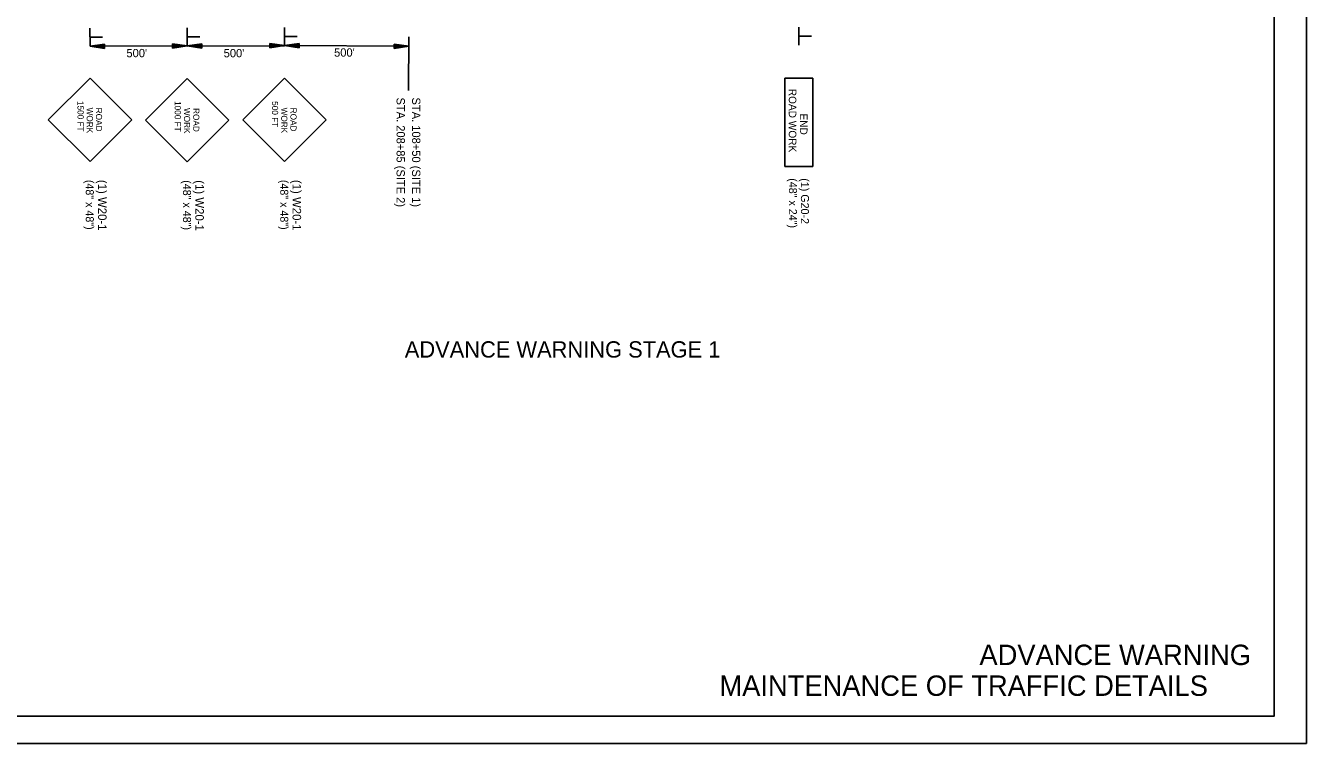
# Model space of a CAD drawing. Extents: x 1398460 to 1408037, y 380768 to 383968.
# Drawn here: x 1403058 to 1403999, y 382901 to 383428 of the extents above; entities that cross this region are included whole.
import ezdxf

# ---------------------------------------------------------------- set-up
doc = ezdxf.new("R2010")
doc.units = 0
for name, color, linetype in [('Default', 7, 'Continuous'), ('R_Border', 7, 'Continuous'), ('R_Draft', 7, 'Continuous'), ('R_MOT', 7, 'Continuous'), ('R_No Plot', 7, 'Continuous')]:
    doc.layers.add(name, color=color, linetype=linetype)

msp = doc.modelspace()

# ---------------------------------------------------------------- linework, layer by layer
at = {"layer": 'Default'}
for p, q in [((1403339.34, 383380.62), (1403339.54, 383419.91)), ((1403105.4, 383413.07), (1403176.82, 383413.3)), ((1403176.83, 383413.04), (1403248.25, 383413.27)), ((1403248.25, 383413.54), (1403339.51, 383413.07))]:
    msp.add_line(p, q, dxfattribs=at)
at = {"layer": 'R_Border'}
for q in [(1403975.17, 383948.11), (1402394.27, 382920.81)]:
    msp.add_line((1403975.17, 382920.81), q, dxfattribs=at)
at = {"layer": 'R_Draft'}
for p, q in [((1403116.11, 383414.71), (1403105.4, 383413.07)), ((1403116.12, 383411.5), (1403105.4, 383413.07)), ((1403116.11, 383414.44), (1403107.19, 383413.07)), ((1403116.12, 383411.76), (1403107.19, 383413.07)), ((1403116.11, 383414.17), (1403109.03, 383413.08)), ((1403116.11, 383412.04), (1403109.03, 383413.08)), ((1403116.11, 383413.9), (1403110.81, 383413.09)), ((1403116.11, 383412.31), (1403110.81, 383413.09)), ((1403116.11, 383413.63), (1403112.63, 383413.09)), ((1403116.11, 383412.58), (1403112.63, 383413.09)), ((1403116.11, 383413.36), (1403114.42, 383413.1)), ((1403116.11, 383412.85), (1403114.42, 383413.1)), ((1403116.12, 383411.5), (1403116.11, 383414.71)), ((1403166.11, 383414.88), (1403176.82, 383413.3)), ((1403166.11, 383414.88), (1403166.12, 383411.66)), ((1403166.11, 383414.61), (1403175.04, 383413.3)), ((1403166.11, 383414.34), (1403173.19, 383413.29)), ((1403166.11, 383414.07), (1403171.41, 383413.29)), ((1403166.11, 383413.79), (1403169.59, 383413.28)), ((1403166.11, 383413.52), (1403167.8, 383413.27)), ((1403166.11, 383411.93), (1403175.04, 383413.3)), ((1403166.11, 383412.2), (1403173.19, 383413.29)), ((1403166.11, 383412.47), (1403171.41, 383413.29)), ((1403166.11, 383412.74), (1403169.59, 383413.28)), ((1403166.11, 383413.02), (1403167.8, 383413.27)), ((1403166.12, 383411.66), (1403176.82, 383413.3)), ((1403187.53, 383414.95), (1403176.82, 383413.3)), ((1403187.54, 383411.73), (1403176.82, 383413.3)), ((1403187.53, 383414.68), (1403178.61, 383413.31)), ((1403187.54, 383412), (1403178.61, 383413.31)), ((1403187.54, 383414.41), (1403180.46, 383413.32)), ((1403187.54, 383412.27), (1403180.46, 383413.32)), ((1403187.54, 383414.14), (1403182.24, 383413.32)), ((1403187.54, 383412.54), (1403182.24, 383413.32)), ((1403187.54, 383413.87), (1403184.06, 383413.33)), ((1403187.54, 383412.82), (1403184.06, 383413.33)), ((1403187.54, 383413.59), (1403185.85, 383413.33)), ((1403187.54, 383413.09), (1403185.85, 383413.33)), ((1403187.54, 383411.73), (1403187.53, 383414.95)), ((1403237.53, 383415.11), (1403248.25, 383413.54)), ((1403237.53, 383415.11), (1403237.54, 383411.9)), ((1403237.53, 383414.85), (1403246.46, 383413.54)), ((1403237.53, 383414.57), (1403244.62, 383413.53)), ((1403237.54, 383414.3), (1403242.84, 383413.52)), ((1403237.54, 383414.03), (1403241.02, 383413.52)), ((1403237.54, 383413.76), (1403239.23, 383413.51)), ((1403237.54, 383411.9), (1403248.25, 383413.54)), ((1403237.54, 383412.17), (1403246.46, 383413.54)), ((1403237.54, 383412.44), (1403244.62, 383413.53)), ((1403237.54, 383412.98), (1403241.02, 383413.52)), ((1403237.54, 383412.71), (1403242.84, 383413.52)), ((1403237.54, 383413.25), (1403239.23, 383413.51)), ((1403258.96, 383415.18), (1403248.25, 383413.54)), ((1403258.97, 383411.97), (1403248.25, 383413.54)), ((1403258.96, 383414.92), (1403250.04, 383413.55)), ((1403258.97, 383412.24), (1403250.04, 383413.55)), ((1403258.96, 383414.64), (1403251.88, 383413.55)), ((1403258.97, 383412.51), (1403251.88, 383413.55)), ((1403258.96, 383414.38), (1403253.67, 383413.56)), ((1403258.97, 383412.78), (1403253.67, 383413.56)), ((1403258.97, 383414.1), (1403255.48, 383413.57)), ((1403258.97, 383413.06), (1403255.48, 383413.57)), ((1403258.97, 383413.83), (1403257.27, 383413.57)), ((1403258.97, 383413.33), (1403257.27, 383413.57)), ((1403258.97, 383411.97), (1403258.96, 383415.18)), ((1403328.8, 383414.73), (1403328.79, 383411.52)), ((1403328.79, 383412.6), (1403332.28, 383413.11)), ((1403328.79, 383412.87), (1403330.49, 383413.11)), ((1403328.79, 383412.33), (1403334.09, 383413.1)), ((1403328.79, 383412.06), (1403335.88, 383413.09)), ((1403328.79, 383411.78), (1403337.72, 383413.08)), ((1403328.79, 383411.52), (1403339.51, 383413.07)), ((1403328.8, 383414.73), (1403339.51, 383413.07)), ((1403328.8, 383414.46), (1403337.72, 383413.08)), ((1403328.8, 383414.19), (1403335.88, 383413.09)), ((1403328.8, 383413.92), (1403334.09, 383413.1)), ((1403328.8, 383413.64), (1403332.28, 383413.11)), ((1403328.8, 383413.38), (1403330.49, 383413.11))]:
    msp.add_line(p, q, dxfattribs=at)
at = {"layer": 'R_MOT'}
for p, q in [((1403105.4, 383413.07), (1403105.35, 383426.31)), ((1403176.82, 383413.3), (1403176.78, 383426.54)), ((1403248.25, 383413.54), (1403248.21, 383426.78)), ((1403626.05, 383413.84), (1403626.05, 383427.08)), ((1403105.57, 383419.65), (1403114.6, 383419.69)), ((1403177, 383419.89), (1403186.03, 383419.92)), ((1403248.42, 383420.13), (1403257.46, 383420.16)), ((1403626.24, 383420.43), (1403635.28, 383420.43)), ((1403074.77, 383359.07), (1403105.4, 383389.72)), ((1403136.05, 383359.07), (1403105.4, 383389.72)), ((1403146.2, 383358.8), (1403176.83, 383389.45)), ((1403207.48, 383358.8), (1403176.83, 383389.45)), ((1403217.63, 383359.07), (1403248.25, 383389.72)), ((1403278.91, 383359.07), (1403248.25, 383389.72)), ((1403615.83, 383324.63), (1403615.83, 383389.72)), ((1403615.83, 383389.72), (1403636.28, 383389.72)), ((1403636.28, 383324.63), (1403636.28, 383389.72)), ((1403105.4, 383328.42), (1403074.77, 383359.07)), ((1403105.4, 383328.42), (1403136.05, 383359.07)), ((1403176.83, 383328.16), (1403146.2, 383358.8)), ((1403176.83, 383328.16), (1403207.48, 383358.8)), ((1403248.25, 383328.42), (1403217.63, 383359.07)), ((1403248.25, 383328.42), (1403278.91, 383359.07)), ((1403615.83, 383324.63), (1403636.28, 383324.63))]:
    msp.add_line(p, q, dxfattribs=at)
at = {"layer": 'R_No Plot'}
msp.add_line((1402332.26, 382900.91), (1403998.93, 382900.91), dxfattribs=at)
for points in [[(1402332.23, 383967.58), (1403998.93, 383967.58), (1403998.93, 382900.89), (1402332.23, 382900.89)], [(1403563.87, 383948.11), (1403661.97, 383948.11), (1403661.97, 383898.71), (1403742.53, 383898.71), (1403858.52, 383898.71), (1403858.52, 383777.04), (1403975.17, 383777.04), (1403975.17, 382920.81), (1402394.27, 382920.81), (1402394.27, 383948.11)]]:
    msp.add_lwpolyline(points, close=True, dxfattribs=at)

# ---------------------------------------------------------------- texts
at = {"layer": 'Default'}
for s, rotation, p in [("500'", 0.19003, (1403132.18, 383404.99)), ("500'", 0.19003, (1403203.61, 383404.95)), ("500'", 0.19003, (1403284.72, 383405.42)), ('STA. 208+85 (SITE 2)', 270, (1403330.6, 383375.43)), ('STA. 108+50 (SITE 1)', 270, (1403341.98, 383375.43))]:
    msp.add_text(s, height=6.1, rotation=rotation, dxfattribs=at).set_placement(p)
at = {"layer": 'R_Border'}
for s, p in [('ADVANCE WARNING', (1403758.75, 382958.44)), ('MAINTENANCE OF TRAFFIC DETAILS', (1403567.77, 382935.81))]:
    msp.add_text(s, height=15, dxfattribs=at).set_placement(p)
at = {"layer": 'R_Draft'}
msp.add_text('ADVANCE WARNING STAGE 1', height=12, rotation=360, dxfattribs=at).set_placement((1403336.63, 383184.35))
at = {"layer": 'R_MOT'}
for s, height, rotation, p in [('ROAD WORK', 5.557, 270, (1403618.71, 383381.84)), ('1500 FT', 4.516, 270.00057, (1403096.21, 383372.88)), ('1000 FT', 4.516, 270.00057, (1403167.64, 383372.8)), (' 500 FT', 4.516, 270.00057, (1403239.07, 383374.39)), ('WORK', 4.515, 270.00004, (1403102.99, 383368.01)), ('ROAD', 4.516, 270.00045, (1403109.76, 383367.92)), ('WORK', 4.515, 270.00004, (1403174.42, 383367.75)), ('ROAD', 4.516, 270.00045, (1403181.19, 383367.66)), ('WORK', 4.515, 270.00004, (1403245.85, 383368.01)), ('ROAD', 4.516, 270.00045, (1403252.62, 383367.92)), ('END', 5.557, 270, (1403626.92, 383363.71)), ('(48" x 48")', 5.88, 270, (1403102.3, 383314.93)), ('(1) W20-1', 6.273, 270, (1403111.33, 383314.93)), ('(48" x 48")', 5.88, 270, (1403173.73, 383314.67)), ('(1) W20-1', 6.273, 270, (1403182.76, 383314.67)), ('(48" x 48")', 5.88, 270, (1403245.16, 383314.93)), ('(1) W20-1', 6.273, 270, (1403254.19, 383314.93)), ('(48" x 24")', 5.88, 270, (1403618.82, 383316.12)), ('(1) G20-2', 5.881, 270, (1403627.64, 383316.12))]:
    msp.add_text(s, height=height, rotation=rotation, dxfattribs=at).set_placement(p)

doc.saveas('drawing.dxf')
